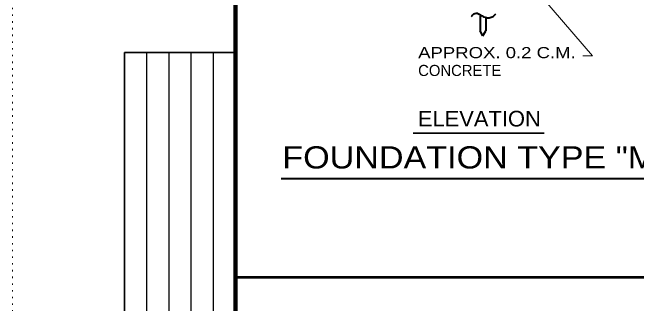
# Model space of a CAD drawing. Extents: x 312583 to 312854, y 144419 to 144597.
# Drawn here: x 312601.2 to 312643.98, y 144504.71 to 144524.62 of the extents above; entities that cross this region are included whole.
import ezdxf
from ezdxf.enums import TextEntityAlignment as Align

# ---------------------------------------------------------------- set-up
doc = ezdxf.new("R2010")
doc.units = 0
doc.header["$LTSCALE"] = 0.3
doc.linetypes.add('DOTTED', pattern=[1.5, 0.3, -1.2])
for name, color, linetype, lineweight in [('1', 7, 'Continuous', 25), ('2', 7, 'Continuous', 13), ('63', 7, 'DOTTED', 13)]:
    doc.layers.add(name, color=color, linetype=linetype, lineweight=lineweight)

msp = doc.modelspace()

# ---------------------------------------------------------------- linework, layer by layer
at = {"layer": '1', "lineweight": 40}
for p, q in [((312633.2556, 144524.46), (312633.2556, 144523.3714)), ((312633.6543, 144524.2837), (312633.6543, 144523.3714)), ((312633.455, 144523.0264), (312633.2556, 144523.3714)), ((312633.455, 144523.0264), (312633.6543, 144523.3714))]:
    msp.add_line(p, q, dxfattribs=at)
at = {"layer": '1'}
for p, q in [((312610.4087, 144490.6573), (312610.4087, 144521.8756)), ((312611.9315, 144490.6573), (312611.9315, 144521.8756)), ((312613.4543, 144490.6573), (312613.4543, 144521.8756)), ((312614.9772, 144490.6573), (312614.9772, 144521.8756))]:
    msp.add_line(p, q, dxfattribs=at)
at = {"layer": '1', "lineweight": 53}
msp.add_line((312849, 144506.4889), (312616.5, 144506.4889), dxfattribs=at)
at = {"layer": '1', "lineweight": 158}
msp.add_lwpolyline([(312616.5, 144423.1446), (312616.5, 144585.0846), (312849, 144585.0846)], dxfattribs=at)
at = {"layer": '1', "lineweight": 35}
msp.add_lwpolyline([(312616.5, 144490.6573), (312608.8858, 144490.6573), (312608.8858, 144521.8756), (312616.5, 144521.8756)], dxfattribs=at)
at = {"layer": '1', "lineweight": 40}
msp.add_spline([(312632.673, 144524.3527), (312632.8263, 144524.5214), (312632.9796, 144524.575), (312633.1253, 144524.5367), (312633.2556, 144524.46), (312633.409, 144524.3834), (312633.524, 144524.3144), (312633.6926, 144524.276), (312633.823, 144524.253), (312633.9533, 144524.276), (312634.1986, 144524.3834), (312634.329, 144524.5367)], degree=3, dxfattribs=at)
at = {"layer": '2'}
for q in [(312635.3946, 144528.1477), (312640.2917, 144521.6518)]:
    msp.add_line((312640.9587, 144521.6518), q, dxfattribs=at)
at = {"layer": '2', "lineweight": 35}
msp.add_line((312628.6744, 144516.3533), (312637.6406, 144516.3533), dxfattribs=at)
at = {"layer": '2', "lineweight": 40}
msp.add_line((312619.6192, 144513.2566), (312648.3002, 144513.2566), dxfattribs=at)
at = {"layer": '63'}
msp.add_line((312601.2, 144418.5846), (312601.2, 144596.7846), dxfattribs=at)

# ---------------------------------------------------------------- texts
at = {"layer": '2', "width": 1.25}
msp.add_text('APPROX. 0.2 C.M.', height=0.76, dxfattribs=at).set_placement((312629.0129, 144521.4951))
at = {"layer": '2'}
msp.add_text('CONCRETE', height=0.76, dxfattribs=at).set_placement((312629.0129, 144520.2751))
for s, height, width, p in [('ELEVATION', 1.07, 1.05, (312633.2066, 144516.8216)), ('FOUNDATION TYPE "MCF"', 1.52, 1.15, (312634.4901, 144513.9466))]:
    msp.add_text(s, height=height, dxfattribs=dict(at, width=width)).set_placement(p, align=Align.CENTER)

doc.saveas('drawing.dxf')
